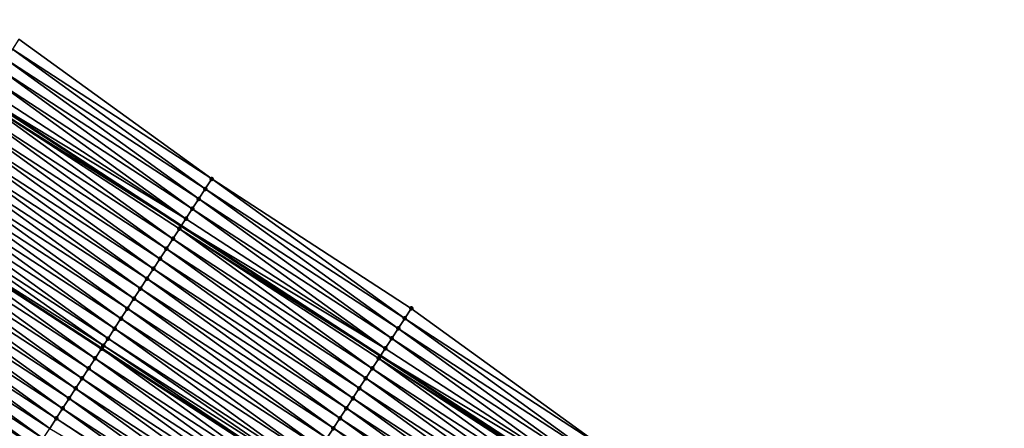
# Model space of a CAD drawing. Header units: feet. Extents: x 2017424 to 2024169, y 808042 to 818730.
# Tile 270 of 329: x 2021703 to 2021786, y 814955 to 814989. Entities that reach past the tile are written whole.
import ezdxf

# ---------------------------------------------------------------- set-up
doc = ezdxf.new("R2010")
doc.units = ezdxf.units.FT
doc.header["$MEASUREMENT"] = 0
for name, color, linetype, lineweight in [('EP_Travel Lane', 172, 'Continuous', 53), ('NB-Road Shots', 141, 'Continuous', 100), ('NB-Road X-Section', 40, 'Continuous', 13), ('STRIPING', 60, 'Continuous', 53)]:
    doc.layers.add(name, color=color, linetype=linetype, lineweight=lineweight)
doc.layers.add('I-77-MM15-17_NB-Surface-BORDER', color=7, linetype='Continuous')
doc.layers.add('I-77-MM15-17_NB-Surface-TIN', color=7, linetype='Continuous')

msp = doc.modelspace()

# ---------------------------------------------------------------- linework, layer by layer
at = {"layer": 'EP_Travel Lane'}
msp.add_polyline3d([(2021582.832072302, 815059.0955359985, 243.9616392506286), (2021599.030006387, 815047.9141946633, 244.4172410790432), (2021615.846685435, 815037.092361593, 244.738032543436), (2021632.660341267, 815026.2724740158, 245.2276006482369), (2021649.444049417, 815015.3863748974, 245.6328222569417), (2021666.188384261, 815004.4595827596, 246.1222507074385), (2021682.93083216, 814993.5340219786, 246.6919908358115), (2021699.67319077, 814982.6085194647, 247.2655303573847), (2021716.415935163, 814971.6827652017, 247.8226491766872), (2021733.158527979, 814960.7571098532, 248.386220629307), (2021749.900246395, 814949.8320251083, 248.9870081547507), (2021766.641807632, 814938.9070429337, 249.5944856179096), (2021783.383765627, 814927.9818018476, 250.1850750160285), (2021800.125270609, 814917.0568563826, 250.7949485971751), (2021816.880822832, 814906.1512384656, 251.4447637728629), (2021833.642137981, 814895.2612604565, 252.1279127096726), (2021850.40309877, 814884.3715126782, 252.8234227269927), (2021867.163695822, 814873.4820012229, 253.5316209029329), (2021883.924481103, 814862.5923674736, 254.2332520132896), (2021900.685677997, 814851.7024662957, 254.9205264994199), (2021917.447460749, 814840.8121844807, 255.587366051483), (2021934.209168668, 814829.9219512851, 256.2568154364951), (2021950.970670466, 814819.0318520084, 256.9334546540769), (2021967.732492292, 814808.1415448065, 257.5989318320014)], dxfattribs=at)
at = {"layer": 'I-77-MM15-17_NB-Surface-BORDER', "color": 3, "linetype": 'Continuous', "lineweight": -3}
msp.add_polyline3d([(2021702.757227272, 814987.3490452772, 247.1013863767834), (2021718.978525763, 814975.6224047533, 247.6986291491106), (2021735.74590773, 814964.7334967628, 248.234547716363), (2021751.966950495, 814953.0070223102, 248.8426605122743), (2021768.732462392, 814942.1193287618, 249.4580583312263), (2021784.953433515, 814930.3929008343, 250.0692145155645), (2021801.173190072, 814918.6672616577, 250.7319945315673)], dxfattribs=at)
at = {"layer": 'I-77-MM15-17_NB-Surface-TIN', "color": 128, "linetype": 'Continuous', "lineweight": -3}
for points in [[(2021718.978525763, 814975.6224047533, 247.6986291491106), (2021702.757227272, 814987.3490452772, 247.1013863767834), (2021702.211894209, 814986.5108254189, 247.1308191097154)], [(2021718.433328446, 814974.7840967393, 247.7222925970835), (2021702.211894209, 814986.5108254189, 247.1308191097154), (2021701.666503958, 814985.6726426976, 247.162682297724)], [(2021718.433328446, 814974.7840967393, 247.7222925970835), (2021718.978525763, 814975.6224047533, 247.6986291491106), (2021702.211894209, 814986.5108254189, 247.1308191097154)], [(2021717.888066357, 814973.945830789, 247.7487089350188), (2021701.666503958, 814985.6726426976, 247.162682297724), (2021701.121148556, 814984.834437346, 247.1930644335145)], [(2021717.888066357, 814973.945830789, 247.7487089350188), (2021718.433328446, 814974.7840967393, 247.7222925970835), (2021701.666503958, 814985.6726426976, 247.162682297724)], [(2021717.342774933, 814973.1075838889, 247.776372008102), (2021701.121148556, 814984.834437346, 247.1930644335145), (2021700.57581486, 814983.9962178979, 247.2225240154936)], [(2021717.342774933, 814973.1075838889, 247.776372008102), (2021717.888066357, 814973.945830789, 247.7487089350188), (2021701.121148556, 814984.834437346, 247.1930644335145)], [(2021716.797450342, 814972.2693585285, 247.8054447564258), (2021700.57581486, 814983.9962178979, 247.2225240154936), (2021700.030522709, 814983.1579714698, 247.2502178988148)], [(2021716.797450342, 814972.2693585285, 247.8054447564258), (2021717.342774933, 814973.1075838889, 247.776372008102), (2021700.57581486, 814983.9962178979, 247.2225240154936)], [(2021699.485332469, 814982.3196588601, 247.2735804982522), (2021716.415935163, 814971.6827652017, 247.8226491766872), (2021699.67319077, 814982.6085194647, 247.2655303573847)], [(2021716.797450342, 814972.2693585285, 247.8054447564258), (2021700.030522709, 814983.1579714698, 247.2502178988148), (2021699.67319077, 814982.6085194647, 247.2655303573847)], [(2021716.797450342, 814972.2693585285, 247.8054447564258), (2021699.67319077, 814982.6085194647, 247.2655303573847), (2021716.415935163, 814971.6827652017, 247.8226491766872)], [(2021715.706793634, 814970.5929126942, 247.8639100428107), (2021699.485332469, 814982.3196588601, 247.2735804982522), (2021698.940296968, 814981.4812457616, 247.2903665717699)], [(2021716.252231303, 814971.4310646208, 247.8300313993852), (2021716.415935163, 814971.6827652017, 247.8226491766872), (2021699.485332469, 814982.3196588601, 247.2735804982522)], [(2021715.706793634, 814970.5929126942, 247.8639100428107), (2021716.252231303, 814971.4310646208, 247.8300313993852), (2021699.485332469, 814982.3196588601, 247.2735804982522)], [(2021715.161471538, 814969.7546857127, 247.8928766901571), (2021698.940296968, 814981.4812457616, 247.2903665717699), (2021698.395062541, 814980.6429618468, 247.3156071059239)], [(2021715.161471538, 814969.7546857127, 247.8928766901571), (2021715.706793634, 814970.5929126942, 247.8639100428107), (2021698.940296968, 814981.4812457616, 247.2903665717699)], [(2021714.61616561, 814968.9164482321, 247.9211562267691), (2021698.395062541, 814980.6429618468, 247.3156071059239), (2021697.849807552, 814979.8046912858, 247.3417215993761)], [(2021714.61616561, 814968.9164482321, 247.9211562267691), (2021715.161471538, 814969.7546857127, 247.8928766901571), (2021698.395062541, 814980.6429618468, 247.3156071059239)], [(2021714.070875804, 814968.0782002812, 247.9487505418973), (2021697.849807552, 814979.8046912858, 247.3417215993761), (2021697.304549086, 814978.9664229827, 247.3679838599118)], [(2021714.070875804, 814968.0782002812, 247.9487505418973), (2021714.61616561, 814968.9164482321, 247.9211562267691), (2021697.849807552, 814979.8046912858, 247.3417215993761)], [(2021713.525623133, 814967.2399282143, 247.9747665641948), (2021697.304549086, 814978.9664229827, 247.3679838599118), (2021696.759329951, 814978.1281291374, 247.3925744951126)], [(2021713.525623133, 814967.2399282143, 247.9747665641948), (2021714.070875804, 814968.0782002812, 247.9487505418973), (2021697.304549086, 814978.9664229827, 247.3679838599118)], [(2021712.980474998, 814966.401588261, 247.9963397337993), (2021696.759329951, 814978.1281291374, 247.3925744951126), (2021696.214221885, 814977.2897631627, 247.4124446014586)], [(2021712.980474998, 814966.401588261, 247.9963397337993), (2021713.525623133, 814967.2399282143, 247.9747665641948), (2021696.759329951, 814978.1281291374, 247.3925744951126)], [(2021712.435427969, 814965.5631826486, 248.0136158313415), (2021696.214221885, 814977.2897631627, 247.4124446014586), (2021695.669162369, 814976.4513656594, 247.4302512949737)], [(2021712.435427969, 814965.5631826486, 248.0136158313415), (2021712.980474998, 814966.401588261, 247.9963397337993), (2021696.214221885, 814977.2897631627, 247.4124446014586)], [(2021711.890415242, 814964.7247547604, 248.0294340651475), (2021695.669162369, 814976.4513656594, 247.4302512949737), (2021695.124107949, 814975.612964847, 247.4478414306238)], [(2021711.890415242, 814964.7247547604, 248.0294340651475), (2021712.435427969, 814965.5631826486, 248.0136158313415), (2021695.669162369, 814976.4513656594, 247.4302512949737)], [(2021711.345270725, 814963.8864124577, 248.0508534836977), (2021695.124107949, 814975.612964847, 247.4478414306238), (2021694.578997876, 814974.7746001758, 247.4677968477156)], [(2021711.345270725, 814963.8864124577, 248.0508534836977), (2021711.890415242, 814964.7247547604, 248.0294340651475), (2021695.124107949, 814975.612964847, 247.4478414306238)], [(2021735.200605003, 814963.8952572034, 248.2626911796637), (2021718.978525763, 814975.6224047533, 247.6986291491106), (2021718.433328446, 814974.7840967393, 247.7222925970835)], [(2021735.200605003, 814963.8952572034, 248.2626911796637), (2021735.74590773, 814964.7334967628, 248.234547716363), (2021718.978525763, 814975.6224047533, 247.6986291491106)], [(2021710.800067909, 814963.0481080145, 248.0747506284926), (2021694.578997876, 814974.7746001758, 247.4677968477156), (2021694.033816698, 814973.9362816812, 247.4907743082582)], [(2021710.800067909, 814963.0481080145, 248.0747506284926), (2021711.345270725, 814963.8864124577, 248.0508534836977), (2021694.578997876, 814974.7746001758, 247.4677968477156)], [(2021734.655208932, 814963.0570782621, 248.2948018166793), (2021718.433328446, 814974.7840967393, 247.7222925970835), (2021717.888066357, 814973.945830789, 247.7487089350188)], [(2021734.655208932, 814963.0570782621, 248.2948018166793), (2021735.200605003, 814963.8952572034, 248.2626911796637), (2021718.433328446, 814974.7840967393, 247.7222925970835)], [(2021710.254940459, 814962.2097546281, 248.095444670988), (2021694.033816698, 814973.9362816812, 247.4907743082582), (2021693.488600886, 814973.097985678, 247.5152237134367)], [(2021710.254940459, 814962.2097546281, 248.095444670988), (2021710.800067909, 814963.0481080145, 248.0747506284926), (2021694.033816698, 814973.9362816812, 247.4907743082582)], [(2021734.109760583, 814962.218933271, 248.3291343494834), (2021717.888066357, 814973.945830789, 247.7487089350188), (2021717.342774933, 814973.1075838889, 247.776372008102)], [(2021734.109760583, 814962.218933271, 248.3291343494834), (2021734.655208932, 814963.0570782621, 248.2948018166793), (2021717.888066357, 814973.945830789, 247.7487089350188)], [(2021709.872456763, 814961.6214175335, 248.1077494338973), (2021693.488600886, 814973.097985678, 247.5152237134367), (2021692.949777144, 814972.2691960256, 247.53313987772)], [(2021709.872456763, 814961.6214175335, 248.1077494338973), (2021710.254940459, 814962.2097546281, 248.095444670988), (2021693.488600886, 814973.097985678, 247.5152237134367)], [(2021733.564329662, 814961.3807769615, 248.3627261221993), (2021717.342774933, 814973.1075838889, 247.776372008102), (2021716.797450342, 814972.2693585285, 247.8054447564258)], [(2021733.564329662, 814961.3807769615, 248.3627261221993), (2021734.109760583, 814962.218933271, 248.3291343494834), (2021717.342774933, 814973.1075838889, 247.776372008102)], [(2021709.165098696, 814960.5327795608, 248.1192741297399), (2021692.943240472, 814972.259141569, 247.5333553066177), (2021692.398769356, 814971.4210039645, 247.5386180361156)], [(2021709.709912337, 814961.3713367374, 248.1119172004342), (2021692.94353391, 814972.2595930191, 247.5333474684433), (2021692.943240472, 814972.259141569, 247.5333553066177)], [(2021709.165098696, 814960.5327795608, 248.1192741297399), (2021709.709912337, 814961.3713367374, 248.1119172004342), (2021692.943240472, 814972.259141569, 247.5333553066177)], [(2021709.709912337, 814961.3713367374, 248.1119172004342), (2021692.949777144, 814972.2691960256, 247.53313987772), (2021692.94353391, 814972.2595930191, 247.5333474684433)], [(2021709.872456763, 814961.6214175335, 248.1077494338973), (2021692.949777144, 814972.2691960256, 247.53313987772), (2021709.716154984, 814961.3809412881, 248.1117571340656)], [(2021709.709912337, 814961.3713367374, 248.1119172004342), (2021709.716154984, 814961.3809412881, 248.1117571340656), (2021692.949777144, 814972.2691960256, 247.53313987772)], [(2021733.564329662, 814961.3807769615, 248.3627261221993), (2021716.797450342, 814972.2693585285, 247.8054447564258), (2021716.415935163, 814971.6827652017, 247.8226491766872)], [(2021708.620182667, 814959.6942888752, 248.1309825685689), (2021692.398769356, 814971.4210039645, 247.5386180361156), (2021691.853900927, 814970.5824823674, 247.5483033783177)], [(2021708.620182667, 814959.6942888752, 248.1309825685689), (2021709.165098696, 814960.5327795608, 248.1192741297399), (2021692.398769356, 814971.4210039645, 247.5386180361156)], [(2021732.473551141, 814959.7044102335, 248.4263685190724), (2021716.252231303, 814971.4310646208, 247.8300313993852), (2021715.706793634, 814970.5929126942, 247.8639100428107)], [(2021716.252231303, 814971.4310646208, 247.8300313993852), (2021733.158527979, 814960.7571098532, 248.386220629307), (2021716.415935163, 814971.6827652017, 247.8226491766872)], [(2021733.018946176, 814960.5425898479, 248.3943019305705), (2021733.158527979, 814960.7571098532, 248.386220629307), (2021716.252231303, 814971.4310646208, 247.8300313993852)], [(2021732.473551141, 814959.7044102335, 248.4263685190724), (2021733.018946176, 814960.5425898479, 248.3943019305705), (2021716.252231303, 814971.4310646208, 247.8300313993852)], [(2021733.564329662, 814961.3807769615, 248.3627261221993), (2021716.415935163, 814971.6827652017, 247.8226491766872), (2021733.158527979, 814960.7571098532, 248.386220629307)], [(2021708.075425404, 814958.8556950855, 248.1359433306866), (2021691.853900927, 814970.5824823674, 247.5483033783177), (2021691.309101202, 814969.7439161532, 247.5550687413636)], [(2021708.075425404, 814958.8556950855, 248.1359433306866), (2021708.620182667, 814959.6942888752, 248.1309825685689), (2021691.853900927, 814970.5824823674, 247.5483033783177)], [(2021731.9281091, 814958.866261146, 248.4604329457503), (2021715.706793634, 814970.5929126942, 247.8639100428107), (2021715.161471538, 814969.7546857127, 247.8928766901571)], [(2021731.9281091, 814958.866261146, 248.4604329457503), (2021732.473551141, 814959.7044102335, 248.4263685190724), (2021715.706793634, 814970.5929126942, 247.8639100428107)], [(2021707.530651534, 814958.0171120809, 248.1416099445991), (2021691.309101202, 814969.7439161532, 247.5550687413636), (2021690.764320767, 814968.9053374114, 247.561014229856)], [(2021707.530651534, 814958.0171120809, 248.1416099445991), (2021708.075425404, 814958.8556950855, 248.1359433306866), (2021691.309101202, 814969.7439161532, 247.5550687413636)], [(2021731.382796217, 814958.0280281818, 248.4890080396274), (2021715.161471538, 814969.7546857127, 247.8928766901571), (2021714.61616561, 814968.9164482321, 247.9211562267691)], [(2021731.382796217, 814958.0280281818, 248.4890080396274), (2021731.9281091, 814958.866261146, 248.4604329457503), (2021715.161471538, 814969.7546857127, 247.8928766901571)], [(2021706.985764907, 814957.1786023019, 248.1520688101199), (2021690.764320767, 814968.9053374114, 247.561014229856), (2021690.219473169, 814968.0668022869, 247.5698142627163)], [(2021706.985764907, 814957.1786023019, 248.1520688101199), (2021707.530651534, 814958.0171120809, 248.1416099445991), (2021690.764320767, 814968.9053374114, 247.561014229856)], [(2021730.837446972, 814957.1898188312, 248.5191285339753), (2021714.61616561, 814968.9164482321, 247.9211562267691), (2021714.070875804, 814968.0782002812, 247.9487505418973)], [(2021730.837446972, 814957.1898188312, 248.5191285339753), (2021731.382796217, 814958.0280281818, 248.4890080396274), (2021714.61616561, 814968.9164482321, 247.9211562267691)], [(2021706.440825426, 814956.3401268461, 248.16477398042), (2021690.219473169, 814968.0668022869, 247.5698142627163), (2021689.674598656, 814967.2282846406, 247.5797581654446)], [(2021706.440825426, 814956.3401268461, 248.16477398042), (2021706.985764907, 814957.1786023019, 248.1520688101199), (2021690.219473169, 814968.0668022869, 247.5698142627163)], [(2021730.292132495, 814956.3515869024, 248.5477713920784), (2021714.070875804, 814968.0782002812, 247.9487505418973), (2021713.525623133, 814967.2399282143, 247.9747665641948)], [(2021730.292132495, 814956.3515869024, 248.5477713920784), (2021730.837446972, 814957.1898188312, 248.5191285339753), (2021714.070875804, 814968.0782002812, 247.9487505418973)], [(2021705.895933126, 814955.5016207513, 248.1754739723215), (2021689.674598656, 814967.2282846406, 247.5797581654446), (2021689.129764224, 814966.3897409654, 247.5879986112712)], [(2021705.895933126, 814955.5016207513, 248.1754739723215), (2021706.440825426, 814956.3401268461, 248.16477398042), (2021689.674598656, 814967.2282846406, 247.5797581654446)], [(2021729.746938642, 814955.5132766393, 248.5712876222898), (2021713.525623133, 814967.2399282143, 247.9747665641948), (2021712.980474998, 814966.401588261, 247.9963397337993)], [(2021729.746938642, 814955.5132766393, 248.5712876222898), (2021730.292132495, 814956.3515869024, 248.5477713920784), (2021713.525623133, 814967.2399282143, 247.9747665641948)], [(2021705.351191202, 814954.6630170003, 248.1797828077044), (2021689.129764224, 814966.3897409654, 247.5879986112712), (2021688.584997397, 814965.5511533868, 247.5933657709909)], [(2021705.351191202, 814954.6630170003, 248.1797828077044), (2021705.895933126, 814955.5016207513, 248.1754739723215), (2021689.129764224, 814966.3897409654, 247.5879986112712)], [(2021729.201786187, 814954.6749394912, 248.5930443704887), (2021712.980474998, 814966.401588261, 247.9963397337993), (2021712.435427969, 814965.5631826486, 248.0136158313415)], [(2021729.201786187, 814954.6749394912, 248.5930443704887), (2021729.746938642, 814955.5132766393, 248.5712876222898), (2021712.980474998, 814966.401588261, 247.9963397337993)], [(2021704.806420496, 814953.8244319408, 248.1853149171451), (2021688.584997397, 814965.5511533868, 247.5933657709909), (2021688.040391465, 814964.7124613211, 247.5918947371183)], [(2021704.806420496, 814953.8244319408, 248.1853149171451), (2021705.351191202, 814954.6630170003, 248.1797828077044), (2021688.584997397, 814965.5511533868, 247.5933657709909)], [(2021728.656705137, 814953.8365559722, 248.6117663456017), (2021712.435427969, 814965.5631826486, 248.0136158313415), (2021711.890415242, 814964.7247547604, 248.0294340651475)], [(2021728.656705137, 814953.8365559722, 248.6117663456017), (2021729.201786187, 814954.6749394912, 248.5930443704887), (2021712.435427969, 814965.5631826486, 248.0136158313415)], [(2021704.261675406, 814952.9858302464, 248.1897583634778), (2021688.040391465, 814964.7124613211, 247.5918947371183), (2021687.495705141, 814963.873821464, 247.5938405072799)], [(2021704.261675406, 814952.9858302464, 248.1897583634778), (2021704.806420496, 814953.8244319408, 248.1853149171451), (2021688.040391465, 814964.7124613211, 247.5918947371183)], [(2021728.111508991, 814952.9982471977, 248.6353800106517), (2021711.890415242, 814964.7247547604, 248.0294340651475), (2021711.345270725, 814963.8864124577, 248.0508534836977)], [(2021728.111508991, 814952.9982471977, 248.6353800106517), (2021728.656705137, 814953.8365559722, 248.6117663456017), (2021711.890415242, 814964.7247547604, 248.0294340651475)], [(2021751.966950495, 814953.0070223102, 248.8426605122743), (2021735.74590773, 814964.7334967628, 248.234547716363), (2021735.200605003, 814963.8952572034, 248.2626911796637)], [(2021703.716978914, 814952.1471969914, 248.1921363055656), (2021687.495705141, 814963.873821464, 247.5938405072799), (2021686.950925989, 814963.0352418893, 247.5997314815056)], [(2021703.716978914, 814952.1471969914, 248.1921363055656), (2021704.261675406, 814952.9858302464, 248.1897583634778), (2021687.495705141, 814963.873821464, 247.5938405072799)], [(2021727.566288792, 814952.1599540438, 248.6600159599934), (2021711.345270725, 814963.8864124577, 248.0508534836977), (2021710.800067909, 814963.0481080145, 248.0747506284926)], [(2021727.566288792, 814952.1599540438, 248.6600159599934), (2021728.111508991, 814952.9982471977, 248.6353800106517), (2021711.345270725, 814963.8864124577, 248.0508534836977)], [(2021751.421458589, 814952.1689056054, 248.8788442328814), (2021735.200605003, 814963.8952572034, 248.2626911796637), (2021734.655208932, 814963.0570782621, 248.2948018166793)], [(2021751.421458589, 814952.1689056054, 248.8788442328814), (2021751.966950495, 814953.0070223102, 248.8426605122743), (2021735.200605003, 814963.8952572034, 248.2626911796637)], [(2021703.172250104, 814951.3085847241, 248.1958877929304), (2021686.950925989, 814963.0352418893, 247.5997314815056), (2021686.406200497, 814962.1966274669, 247.6033418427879)], [(2021703.172250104, 814951.3085847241, 248.1958877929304), (2021703.716978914, 814952.1471969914, 248.1921363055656), (2021686.950925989, 814963.0352418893, 247.5997314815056)], [(2021727.021108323, 814951.3216350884, 248.6829633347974), (2021710.800067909, 814963.0481080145, 248.0747506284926), (2021710.254940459, 814962.2097546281, 248.095444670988)], [(2021727.021108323, 814951.3216350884, 248.6829633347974), (2021727.566288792, 814952.1599540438, 248.6600159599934), (2021710.800067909, 814963.0481080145, 248.0747506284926)], [(2021750.875917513, 814951.3308208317, 248.917117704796), (2021734.655208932, 814963.0570782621, 248.2948018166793), (2021734.109760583, 814962.218933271, 248.3291343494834)], [(2021750.875917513, 814951.3308208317, 248.917117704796), (2021751.421458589, 814952.1689056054, 248.8788442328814), (2021734.655208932, 814963.0570782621, 248.2948018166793)], [(2021702.89883986, 814950.8877736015, 248.1998108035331), (2021686.406200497, 814962.1966274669, 247.6033418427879), (2021686.061901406, 814961.6665700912, 247.6055674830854)], [(2021702.89883986, 814950.8877736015, 248.1998108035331), (2021703.172250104, 814951.3085847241, 248.1958877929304), (2021686.406200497, 814962.1966274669, 247.6033418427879)], [(2021726.754752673, 814950.9120018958, 248.6929985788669), (2021710.254940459, 814962.2097546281, 248.095444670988), (2021709.872456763, 814961.6214175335, 248.1077494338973)], [(2021726.754752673, 814950.9120018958, 248.6929985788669), (2021727.021108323, 814951.3216350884, 248.6829633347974), (2021710.254940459, 814962.2097546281, 248.095444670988)], [(2021750.330319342, 814950.4927731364, 248.957817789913), (2021734.109760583, 814962.218933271, 248.3291343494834), (2021733.564329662, 814961.3807769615, 248.3627261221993)], [(2021750.330319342, 814950.4927731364, 248.957817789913), (2021750.875917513, 814951.3308208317, 248.917117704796), (2021734.109760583, 814962.218933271, 248.3291343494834)], [(2021702.756312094, 814950.6681601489, 248.1970773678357), (2021702.89883986, 814950.8877736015, 248.1998108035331), (2021686.061901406, 814961.6665700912, 247.6055674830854)], [(2021725.931301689, 814949.6446372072, 248.705299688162), (2021709.709912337, 814961.3713367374, 248.1119172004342), (2021709.165098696, 814960.5327795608, 248.1192741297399)], [(2021726.476067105, 814950.4832257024, 248.6999924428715), (2021709.716154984, 814961.3809412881, 248.1117571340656), (2021709.709912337, 814961.3713367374, 248.1119172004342)], [(2021725.931301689, 814949.6446372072, 248.705299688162), (2021726.476067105, 814950.4832257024, 248.6999924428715), (2021709.709912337, 814961.3713367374, 248.1119172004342)], [(2021709.872456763, 814961.6214175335, 248.1077494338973), (2021709.716154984, 814961.3809412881, 248.1117571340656), (2021726.482310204, 814950.492831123, 248.6998357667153)], [(2021726.476067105, 814950.4832257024, 248.6999924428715), (2021726.482310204, 814950.492831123, 248.6998357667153), (2021709.716154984, 814961.3809412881, 248.1117571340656)], [(2021726.754752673, 814950.9120018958, 248.6929985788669), (2021709.872456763, 814961.6214175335, 248.1077494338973), (2021726.482310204, 814950.492831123, 248.6998357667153)], [(2021750.330319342, 814950.4927731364, 248.957817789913), (2021733.564329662, 814961.3807769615, 248.3627261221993), (2021733.158527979, 814960.7571098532, 248.386220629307)], [(2021725.386451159, 814948.806103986, 248.7142243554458), (2021709.165098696, 814960.5327795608, 248.1192741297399), (2021708.620182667, 814959.6942888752, 248.1309825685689)], [(2021725.386451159, 814948.806103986, 248.7142243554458), (2021725.931301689, 814949.6446372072, 248.705299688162), (2021709.165098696, 814960.5327795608, 248.1192741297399)], [(2021749.23956865, 814948.8163883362, 249.0202774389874), (2021733.018946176, 814960.5425898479, 248.3943019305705), (2021732.473551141, 814959.7044102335, 248.4263685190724)], [(2021733.018946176, 814960.5425898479, 248.3943019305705), (2021749.900246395, 814949.8320251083, 248.9870081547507), (2021733.158527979, 814960.7571098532, 248.386220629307)], [(2021749.784807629, 814949.6546692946, 248.9948433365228), (2021749.900246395, 814949.8320251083, 248.9870081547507), (2021733.018946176, 814960.5425898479, 248.3943019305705)], [(2021749.23956865, 814948.8163883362, 249.0202774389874), (2021749.784807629, 814949.6546692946, 248.9948433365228), (2021733.018946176, 814960.5425898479, 248.3943019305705)], [(2021750.330319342, 814950.4927731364, 248.957817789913), (2021733.158527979, 814960.7571098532, 248.386220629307), (2021749.900246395, 814949.8320251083, 248.9870081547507)], [(2021724.841705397, 814947.9675027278, 248.7186963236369), (2021708.620182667, 814959.6942888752, 248.1309825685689), (2021708.075425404, 814958.8556950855, 248.1359433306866)], [(2021724.841705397, 814947.9675027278, 248.7186963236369), (2021725.386451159, 814948.806103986, 248.7142243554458), (2021708.620182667, 814959.6942888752, 248.1309825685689)], [(2021748.694292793, 814947.978131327, 249.0472788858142), (2021732.473551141, 814959.7044102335, 248.4263685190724), (2021731.9281091, 814958.866261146, 248.4604329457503)], [(2021748.694292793, 814947.978131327, 249.0472788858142), (2021749.23956865, 814948.8163883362, 249.0202774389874), (2021732.473551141, 814959.7044102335, 248.4263685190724)], [(2021724.296933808, 814947.128918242, 248.724265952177), (2021708.075425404, 814958.8556950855, 248.1359433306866), (2021707.530651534, 814958.0171120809, 248.1416099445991)], [(2021724.296933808, 814947.128918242, 248.724265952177), (2021724.841705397, 814947.9675027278, 248.7186963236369), (2021708.075425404, 814958.8556950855, 248.1359433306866)], [(2021748.148964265, 814947.1399085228, 249.0765189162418), (2021731.9281091, 814958.866261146, 248.4604329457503), (2021731.382796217, 814958.0280281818, 248.4890080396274)], [(2021748.148964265, 814947.1399085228, 249.0765189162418), (2021748.694292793, 814947.978131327, 249.0472788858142), (2021731.9281091, 814958.866261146, 248.4604329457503)], [(2021723.752027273, 814946.2904213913, 248.7355709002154), (2021707.530651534, 814958.0171120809, 248.1416099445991), (2021706.985764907, 814957.1786023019, 248.1520688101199)], [(2021723.752027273, 814946.2904213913, 248.7355709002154), (2021724.296933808, 814947.128918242, 248.724265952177), (2021707.530651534, 814958.0171120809, 248.1416099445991)], [(2021747.603717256, 814946.3016327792, 249.1022942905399), (2021731.382796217, 814958.0280281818, 248.4890080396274), (2021730.837446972, 814957.1898188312, 248.5191285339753)], [(2021747.603717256, 814946.3016327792, 249.1022942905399), (2021748.148964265, 814947.1399085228, 249.0765189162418), (2021731.382796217, 814958.0280281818, 248.4890080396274)], [(2021723.207057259, 814945.4519657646, 248.7495737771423), (2021706.985764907, 814957.1786023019, 248.1520688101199), (2021706.440825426, 814956.3401268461, 248.16477398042)], [(2021723.207057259, 814945.4519657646, 248.7495737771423), (2021723.752027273, 814946.2904213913, 248.7355709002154), (2021706.985764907, 814957.1786023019, 248.1520688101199)], [(2021747.058522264, 814945.4633232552, 249.1258588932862), (2021730.837446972, 814957.1898188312, 248.5191285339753), (2021730.292132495, 814956.3515869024, 248.5477713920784)], [(2021747.058522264, 814945.4633232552, 249.1258588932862), (2021747.603717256, 814946.3016327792, 249.1022942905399), (2021730.837446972, 814957.1898188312, 248.5191285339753)], [(2021722.662254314, 814944.6134016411, 248.7564760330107), (2021706.440825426, 814956.3401268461, 248.16477398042), (2021705.895933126, 814955.5016207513, 248.1754739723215)], [(2021722.662254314, 814944.6134016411, 248.7564760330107), (2021723.207057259, 814945.4519657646, 248.7495737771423), (2021706.440825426, 814956.3401268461, 248.16477398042)], [(2021746.513387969, 814944.6249743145, 249.1468438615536), (2021730.292132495, 814956.3515869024, 248.5477713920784), (2021729.746938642, 814955.5132766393, 248.5712876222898)], [(2021746.513387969, 814944.6249743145, 249.1468438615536), (2021747.058522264, 814945.4633232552, 249.1258588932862), (2021730.292132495, 814956.3515869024, 248.5477713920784)], [(2021722.596504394, 814944.5121696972, 248.7567411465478), (2021705.895933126, 814955.5016207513, 248.1754739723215), (2021705.351191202, 814954.6630170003, 248.1797828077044)], [(2021722.596504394, 814944.5121696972, 248.7567411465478), (2021722.662254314, 814944.6134016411, 248.7564760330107), (2021705.895933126, 814955.5016207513, 248.1754739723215)], [(2021745.968304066, 814943.7865926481, 249.1656870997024), (2021729.746938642, 814955.5132766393, 248.5712876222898), (2021729.201786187, 814954.6749394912, 248.5930443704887)], [(2021745.968304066, 814943.7865926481, 249.1656870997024), (2021746.513387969, 814944.6249743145, 249.1468438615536), (2021729.746938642, 814955.5132766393, 248.5712876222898)], [(2021745.423221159, 814942.9482103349, 249.1844879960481), (2021729.201786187, 814954.6749394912, 248.5930443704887), (2021728.656705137, 814953.8365559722, 248.6117663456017)], [(2021745.423221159, 814942.9482103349, 249.1844879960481), (2021745.968304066, 814943.7865926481, 249.1656870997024), (2021729.201786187, 814954.6749394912, 248.5930443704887)]]:
    msp.add_3dface(points, dxfattribs=at)
at = {"layer": 'NB-Road Shots', "lineweight": 100}
for p in [(2021718.978525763, 814975.6224047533, 247.6986291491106), (2021718.433328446, 814974.7840967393, 247.7222925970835), (2021717.888066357, 814973.945830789, 247.7487089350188), (2021717.342774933, 814973.1075838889, 247.776372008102), (2021716.797450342, 814972.2693585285, 247.8054447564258), (2021716.252231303, 814971.4310646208, 247.8300313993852), (2021715.706793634, 814970.5929126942, 247.8639100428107), (2021715.161471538, 814969.7546857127, 247.8928766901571), (2021714.61616561, 814968.9164482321, 247.9211562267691), (2021714.070875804, 814968.0782002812, 247.9487505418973), (2021713.525623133, 814967.2399282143, 247.9747665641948), (2021712.980474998, 814966.401588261, 247.9963397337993), (2021712.435427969, 814965.5631826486, 248.0136158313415), (2021711.890415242, 814964.7247547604, 248.0294340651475), (2021735.74590773, 814964.7334967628, 248.234547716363), (2021711.345270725, 814963.8864124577, 248.0508534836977), (2021735.200605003, 814963.8952572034, 248.2626911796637), (2021710.800067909, 814963.0481080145, 248.0747506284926), (2021734.655208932, 814963.0570782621, 248.2948018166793), (2021710.254940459, 814962.2097546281, 248.095444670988), (2021734.109760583, 814962.218933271, 248.3291343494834), (2021709.709912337, 814961.3713367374, 248.1119172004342), (2021709.872456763, 814961.6214175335, 248.1077494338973), (2021733.564329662, 814961.3807769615, 248.3627261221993), (2021709.165098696, 814960.5327795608, 248.1192741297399), (2021733.018946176, 814960.5425898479, 248.3943019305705), (2021708.620182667, 814959.6942888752, 248.1309825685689), (2021732.473551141, 814959.7044102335, 248.4263685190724), (2021708.075425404, 814958.8556950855, 248.1359433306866), (2021731.9281091, 814958.866261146, 248.4604329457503), (2021707.530651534, 814958.0171120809, 248.1416099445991), (2021731.382796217, 814958.0280281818, 248.4890080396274), (2021706.985764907, 814957.1786023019, 248.1520688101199), (2021730.837446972, 814957.1898188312, 248.5191285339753), (2021706.440825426, 814956.3401268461, 248.16477398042), (2021730.292132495, 814956.3515869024, 248.5477713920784), (2021705.895933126, 814955.5016207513, 248.1754739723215), (2021729.746938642, 814955.5132766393, 248.5712876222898), (2021729.201786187, 814954.6749394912, 248.5930443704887)]:
    msp.add_point(p, dxfattribs=at)
at = {"layer": 'NB-Road X-Section', "extrusion": (0.8383397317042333, -0.544426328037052, 0.02804402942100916), "elevation": 1251200.106960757, "flags": 128}
msp.add_lwpolyline([(1784605.389613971, -34854.70272488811), (1784604.389613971, -34854.67905212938), (1784603.389613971, -34854.65262539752), (1784602.389613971, -34854.62495143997), (1784601.389613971, -34854.5958672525), (1784600.389613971, -34854.57127093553), (1784599.389613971, -34854.53737896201), (1784598.389613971, -34854.50840091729), (1784597.389613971, -34854.48011025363), (1784596.389613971, -34854.45250508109), (1784595.389613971, -34854.42647882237), (1784594.389613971, -34854.40489716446), (1784593.389613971, -34854.38761426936), (1784592.389613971, -34854.37178981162), (1784591.389613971, -34854.35036196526), (1784590.389613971, -34854.32645541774), (1784589.389613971, -34854.30575323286), (1784588.687877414, -34854.29344362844), (1784588.389613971, -34854.28927422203), (1784587.389613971, -34854.28191439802), (1784586.389613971, -34854.27020135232), (1784585.389613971, -34854.26523863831), (1784584.389613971, -34854.25956979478), (1784583.389613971, -34854.24910681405), (1784582.389613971, -34854.23639664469), (1784581.389613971, -34854.22569244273), (1784580.389613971, -34854.22138191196), (1784579.389613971, -34854.21584762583), (1784578.389613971, -34854.21140243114), (1784577.389613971, -34854.20902355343), (1784576.389613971, -34854.20527058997), (1784575.887782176, -34854.20134603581), (1784575.625972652, -34854.20408054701), (1784575.389613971, -34854.20950546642), (1784574.534353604, -34854.22057652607)], dxfattribs=at)
at = {"layer": 'NB-Road X-Section', "extrusion": (0.8383397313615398, -0.5444263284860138, 0.02804403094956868), "elevation": 1251220.105902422, "flags": 128}
msp.add_lwpolyline([(1784605.390319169, -34854.72958185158), (1784604.390319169, -34854.70142731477), (1784603.390319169, -34854.6693040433), (1784602.390319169, -34854.63495800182), (1784601.390319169, -34854.60135301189), (1784600.390319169, -34854.56976477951), (1784599.390319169, -34854.53768557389), (1784598.390319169, -34854.50360774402), (1784597.390319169, -34854.47502140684), (1784596.390319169, -34854.44488906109), (1784595.390319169, -34854.416234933), (1784594.390319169, -34854.39270944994), (1784593.390319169, -34854.37094414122), (1784592.390319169, -34854.35221479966), (1784591.390319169, -34854.32859184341), (1784590.390319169, -34854.30394620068), (1784589.390319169, -34854.28098979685), (1784588.901704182, -34854.27095060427), (1784588.390319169, -34854.26395398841), (1784587.390319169, -34854.2586446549), (1784586.390319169, -34854.24971647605), (1784585.390319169, -34854.24524274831), (1784584.390319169, -34854.2396709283), (1784583.390319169, -34854.22836153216), (1784582.390319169, -34854.21435314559), (1784581.390319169, -34854.20744817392), (1784581.269608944, -34854.20718295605), (1784580.390319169, -34854.20562959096), (1784579.390319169, -34854.20425922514), (1784578.390319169, -34854.20066618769), (1784577.390319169, -34854.19621415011), (1784576.390319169, -34854.1908733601), (1784575.97732323, -34854.18907154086), (1784575.390319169, -34854.19665097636), (1784574.794751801, -34854.20523477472)], dxfattribs=at)
at = {"layer": 'STRIPING'}
msp.add_polyline3d([(2021575.804355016, 815048.9507526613, 244.2670976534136), (2021592.319836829, 815037.5756417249, 244.7068741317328), (2021609.099441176, 815026.6968385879, 245.0331489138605), (2021625.875502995, 815015.8203321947, 245.5576247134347), (2021642.646859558, 815004.9364176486, 245.958115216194), (2021659.415875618, 814994.0464496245, 246.4246053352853), (2021676.183266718, 814983.1575368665, 246.9601578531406), (2021692.949777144, 814972.2691960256, 247.53313987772), (2021709.716154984, 814961.3809412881, 248.1117571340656), (2021726.482310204, 814950.492831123, 248.6998357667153), (2021743.248966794, 814939.6043953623, 249.2666057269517), (2021760.014638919, 814928.716598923, 249.875216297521), (2021776.780669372, 814917.8285697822, 250.4685978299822), (2021793.54623637, 814906.9408416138, 251.0816760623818), (2021810.308339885, 814896.0524061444, 251.7189630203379), (2021827.069980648, 814885.1622165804, 252.3907551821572), (2021843.829790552, 814874.2732165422, 253.1264088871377), (2021860.590809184, 814863.3834311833, 253.8199011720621), (2021877.352458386, 814852.4932361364, 254.4913989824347), (2021894.113893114, 814841.6031804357, 255.1703776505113), (2021910.875709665, 814830.7128766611, 255.8360380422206), (2021927.636674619, 814819.8231261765, 256.5314027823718), (2021944.398523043, 814808.932801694, 257.1959514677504), (2021961.159329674, 814798.0431540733, 257.8968384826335)], dxfattribs=at)

doc.saveas('drawing.dxf')
